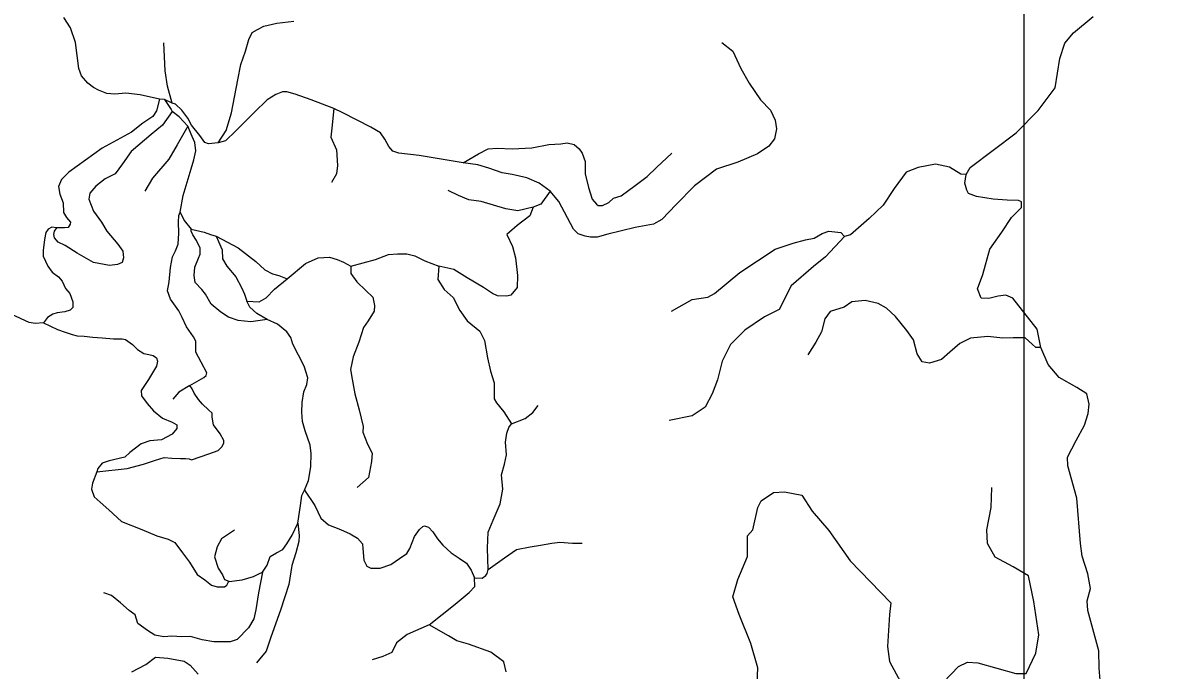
# Model space of a CAD drawing. Extents: x 1248089 to 1457196, y 820910 to 988753.
# Drawn here: x 1309100 to 1313599, y 846273 to 848812 of the extents above; entities that cross this region are included whole.
import ezdxf

# ---------------------------------------------------------------- set-up
doc = ezdxf.new("R2010")
doc.units = 0
doc.layers.add('Exist Road Non-System Type 51', color=7, linetype='Continuous')
doc.layers.add('Map Preparation Inset Cut Line', color=7, linetype='Continuous')

msp = doc.modelspace()

# ---------------------------------------------------------------- linework, layer by layer
at = {"layer": 'Exist Road Non-System Type 51'}
for p, q in [((1309655.9, 848511.8), (1309635.7, 848513.4)), ((1309686.3, 848497.1), (1309655.9, 848511.8))]:
    msp.add_line(p, q, dxfattribs=at)
for points in [[(1309635.7, 848513.4), (1309560.7, 848529.8), (1309503.4, 848536.3), (1309461.2, 848533.1), (1309429.2, 848534.7), (1309397.2, 848547.8), (1309377, 848559.2), (1309355, 848575.6), (1309329.8, 848605), (1309319.6, 848632.8), (1309306.2, 848735.9), (1309287.6, 848793.1), (1309260.6, 848834)], [(1309865.8, 848341.7), (1309897.9, 848390.7), (1309918.1, 848459.4), (1309943.4, 848588.7), (1309955.2, 848649.2), (1309972.9, 848701.5), (1309986.4, 848747.3), (1309999.8, 848775.1), (1310020.1, 848786.6), (1310045.4, 848799.7), (1310095.9, 848811.1), (1310163.4, 848819.3)], [(1313324.7, 846233.2), (1313321.1, 846280.1), (1313319.3, 846348.8), (1313276, 846506.6), (1313274.2, 846544.6), (1313286.9, 846593.3), (1313276, 846651.1), (1313254.4, 846719.8), (1313247.1, 846770.3), (1313232.7, 846947.4), (1313198.5, 847074.5), (1313196.7, 847108.8), (1313231, 847173.9), (1313263.5, 847233.5), (1313277.9, 847280.4), (1313281.5, 847316.6), (1313272.5, 847356.3), (1313232.8, 847381.6), (1313164.2, 847421.3), (1313120.9, 847471.9), (1313092, 847538.7), (1313077.6, 847611), (1312982.2, 847732.7), (1312955.1, 847743.5), (1312924.4, 847739.9), (1312888.3, 847730.8), (1312857.7, 847732.7), (1312843.2, 847768.8), (1312864.9, 847824.8), (1312892, 847924.1), (1312938.9, 847991), (1312976.8, 848048.8), (1313016.5, 848088.5), (1313016.5, 848110.2), (1313003.9, 848115.6), (1312960.5, 848117.4), (1312904.6, 848121), (1312839.6, 848131.8), (1312808.9, 848142.7), (1312801.7, 848156.4), (1312794.5, 848183.5), (1312799.9, 848217.8), (1312814.4, 848244.9), (1312994.9, 848380.4), (1313081.5, 848468.9), (1313148.3, 848557.4), (1313166.3, 848673), (1313186.2, 848732.6), (1313220, 848773), (1313297.6, 848838)], [(1309686.3, 848497.1), (1309667.7, 848564.1), (1309657.6, 848624.7), (1309652.6, 848734.2)], [(1311841.5, 848735.9), (1311883.7, 848701.5), (1311915.7, 848632.8), (1311947.7, 848575.6), (1311993.2, 848510.2), (1312032, 848469.3), (1312050.5, 848430), (1312055.6, 848397.3), (1312047.2, 848358), (1312025.3, 848328.6), (1311981.4, 848299.1), (1311903.9, 848266.4), (1311819.6, 848238.6), (1311733.6, 848173.2), (1311662, 848099.6), (1311606.3, 848040.7), (1311572.6, 848022.7), (1311501.8, 848009.6), (1311393.9, 847983.4), (1311351.8, 847972), (1311326.5, 847972), (1311304.6, 847975.3), (1311277.6, 847985.1), (1311259.1, 848003.1), (1311235.5, 848047.2), (1311201.8, 848111), (1311168.1, 848151.9)], [(1310320.1, 848475.8), (1310230.8, 848510.2), (1310168.4, 848533.1), (1310134.7, 848541.2), (1310117.8, 848541.2), (1310092.6, 848531.4), (1310058.8, 848510.2), (1310006.6, 848461.1), (1309934.9, 848389.1), (1309894.5, 848349.8), (1309865.8, 848341.7)], [(1309635.7, 848513.4), (1309623.9, 848467.6), (1309610.4, 848444.7), (1309570, 848418.6), (1309526.1, 848384.2), (1309411.5, 848320.4), (1309280, 848227.2), (1309251.4, 848197.7), (1309239.6, 848169.9), (1309244.6, 848140.5), (1309258.1, 848106.1), (1309259.8, 848068.5), (1309271.6, 848048.9), (1309286.8, 848030.9), (1309285.1, 848022.7), (1309278.3, 848009.6), (1309263.2, 848008), (1309233.7, 848008)], [(1309655.9, 848511.8), (1309681.2, 848472.5), (1309686.3, 848464.4)], [(1309865.8, 848341.7), (1309827.9, 848338.4), (1309814.4, 848343.3), (1309794.2, 848371.1), (1309762.1, 848410.4), (1309747, 848438.2), (1309723.4, 848469.3), (1309698.1, 848493.8), (1309686.3, 848497.1)], [(1309686.3, 848464.4), (1309647.5, 848410.4), (1309603.7, 848374.4), (1309524.5, 848307.3), (1309490.7, 848259.9), (1309462.1, 848220.6), (1309423.3, 848201), (1309386.2, 848171.6), (1309362.6, 848143.7), (1309359.3, 848120.8), (1309377, 848073.4), (1309409, 848030.9), (1309429.2, 847994.9), (1309473, 847944.2), (1309491.6, 847916.4), (1309495, 847890.2), (1309489.9, 847872.2), (1309471.4, 847864), (1309439.3, 847860.8), (1309377, 847872.2), (1309312.9, 847908.2), (1309265.7, 847939.3), (1309238.7, 847952.4), (1309223.6, 847968.7), (1309221.9, 847981.8), (1309223.6, 847994.9), (1309233.7, 848008)], [(1309747, 848407.1), (1309713.3, 848443.1), (1309686.3, 848464.4)], [(1310320.1, 848475.8), (1310311.7, 848398.9), (1310308.3, 848364.6), (1310330.2, 848313.9), (1310333.6, 848253.3), (1310330.2, 848220.6), (1310310, 848186.3)], [(1310826.7, 848263.2), (1310653.9, 848292.6), (1310574.7, 848300.8), (1310551.1, 848309), (1310535.9, 848326.9), (1310519, 848356.4), (1310502.2, 848380.9), (1310465.1, 848403.8), (1310355.5, 848459.4), (1310320.1, 848475.8)], [(1309747, 848407.1), (1309704.8, 848333.5), (1309672.8, 848277.9), (1309608.7, 848202.6), (1309578.4, 848151.9)], [(1309717.5, 848070.1), (1309728.4, 848135.6), (1309760.5, 848240.3), (1309770.6, 848274.6), (1309779, 848310.6), (1309773.9, 848343.3), (1309763.8, 848366.2), (1309747, 848407.1)], [(1310826.7, 848263.2), (1310887.4, 848299.1), (1310924.5, 848318.8), (1310959.9, 848320.4), (1311018.9, 848318.8), (1311096.4, 848322), (1311162.2, 848335.1), (1311209.4, 848338.4), (1311234.6, 848341.7), (1311261.6, 848335.1), (1311281.8, 848318.8), (1311293.6, 848300.8), (1311305.4, 848268.1), (1311305.4, 848220.6), (1311318.9, 848166.6), (1311332.4, 848120.8), (1311349.3, 848101.2), (1311356, 848096.3), (1311372.9, 848096.3), (1311398.2, 848107.8), (1311416.7, 848124.1), (1311447, 848133.9), (1311501, 848174.8), (1311548.2, 848209.2), (1311585.3, 848245.2), (1311645.1, 848300.8)], [(1311168.1, 848151.9), (1311125.1, 848183), (1311076.2, 848204.3), (1311018.9, 848217.4), (1310980.1, 848223.9), (1310927.8, 848241.9), (1310884, 848255), (1310826.7, 848263.2)], [(1312799.9, 848217.8), (1312778.9, 848218.4), (1312733.4, 848246.9), (1312679.2, 848257.7), (1312610.6, 848245.1), (1312563.7, 848227), (1312516.8, 848162), (1312473.4, 848097), (1312419.3, 848044.6), (1312345.3, 847981.4), (1312321.8, 847974.1), (1312247.8, 847894.6), (1312200.9, 847856.7), (1312112.4, 847780.9), (1312066.3, 847687.9), (1312008.6, 847659), (1311930.9, 847606.6), (1311875, 847550.6), (1311842.5, 847485.6), (1311824.4, 847411.6), (1311802.8, 847357.4), (1311775.7, 847305), (1311725.2, 847270.7), (1311634.9, 847252.6)], [(1311101.5, 848089.8), (1311040.8, 848075), (1310993.6, 848083.2), (1310897.5, 848111), (1310848.6, 848117.6), (1310808.2, 848135.6), (1310767.7, 848155.2)], [(1311168.1, 848151.9), (1311131.8, 848101.2), (1311101.5, 848089.8)], [(1311101.5, 848089.8), (1311088, 848055.4), (1311039.1, 848017.8), (1310998.6, 847981.8), (1311019.7, 847934.4), (1311031.5, 847890.2), (1311039.9, 847821.5), (1311038.3, 847774.1), (1311013.8, 847744.6), (1310998.6, 847739.7), (1310961.6, 847741.4), (1310941.3, 847751.2), (1310905.9, 847774.1), (1310841.9, 847811.7), (1310789.6, 847844.4), (1310731.4, 847857.5)], [(1309755.4, 847389.7), (1309809.3, 847420.8), (1309819.5, 847428.9), (1309821.2, 847438.7), (1309799.2, 847481.3), (1309779, 847520.5), (1309779, 847563.1), (1309768.9, 847581.1), (1309741.9, 847620.3), (1309725.1, 847656.3), (1309711.6, 847682.5), (1309678.7, 847728.3), (1309666.9, 847761), (1309673.6, 847797), (1309678.7, 847852.6), (1309687.1, 847895.1), (1309698.9, 847918), (1309709, 847944.2), (1309712.4, 847986.7), (1309710.7, 848030.9), (1309712.4, 848057.1), (1309717.5, 848070.1)], [(1309717.5, 848070.1), (1309732.6, 848037.4), (1309760.5, 848003.1)], [(1309233.7, 848008), (1309213.4, 848011.3), (1309200, 848003.1), (1309189.8, 847990), (1309184.8, 847962.2), (1309179.7, 847919.7), (1309179.7, 847896.8), (1309198.3, 847857.5), (1309215.1, 847834.6), (1309240.4, 847816.6), (1309253.9, 847798.6), (1309267.4, 847770.8), (1309284.2, 847751.2), (1309296, 847718.5), (1309296, 847695.6), (1309285.1, 847685.7), (1309264.9, 847679.2), (1309234.5, 847674.3), (1309217.7, 847669.4), (1309197.4, 847656.3), (1309180.6, 847635)], [(1309760.5, 848003.1), (1309811, 847991.6), (1309836.3, 847981.8), (1309858.2, 847975.3)], [(1310058, 847648.1), (1309993.9, 847639.9), (1309945.1, 847644.9), (1309906.3, 847657.9), (1309875.9, 847677.6), (1309838.9, 847708.6), (1309816.9, 847747.9), (1309801.8, 847765.9), (1309776.5, 847793.7), (1309771.4, 847821.5), (1309774.8, 847854.2), (1309789.1, 847888.6), (1309795.9, 847904.9), (1309795.9, 847927.8), (1309780.7, 847958.9), (1309767.2, 847980.2), (1309760.5, 847994.9), (1309760.5, 848003.1)], [(1311643.9, 847680.7), (1311725.2, 847727.7), (1311786.5, 847736.7), (1311811.8, 847751.1), (1311911.1, 847832.4), (1312050.1, 847924.5), (1312120.5, 847948), (1312169.2, 847960.7), (1312203.5, 847967.9), (1312234.2, 847986), (1312261.3, 847995), (1312308.2, 847989.6), (1312321.8, 847974.1)], [(1309858.2, 847975.3), (1309944.2, 847929.5), (1310013.3, 847875.5), (1310048.7, 847842.8), (1310079.1, 847828.1), (1310104.4, 847821.5), (1310136.4, 847808.4)], [(1309858.2, 847975.3), (1309881.8, 847921.3), (1309883.5, 847886.9), (1309900.4, 847857.5), (1309935.8, 847816.6), (1309957.7, 847774.1), (1309969.5, 847747.9), (1309978.8, 847720.9)], [(1310386.7, 847857.5), (1310482.8, 847883.7), (1310533.4, 847903.3), (1310568.8, 847906.6), (1310605.9, 847906.6), (1310637.9, 847898.4), (1310676.7, 847878.8), (1310731.4, 847857.5)], [(1310136.4, 847808.4), (1310208, 847868.9), (1310258.6, 847890.2), (1310302.4, 847893.5), (1310332.8, 847883.7), (1310358.1, 847873.9), (1310386.7, 847857.5)], [(1310386.7, 847857.5), (1310386.7, 847829.7), (1310410.3, 847797), (1310445.7, 847762.6), (1310472.7, 847736.5), (1310479.4, 847703.7), (1310477.7, 847680.8), (1310454.1, 847643.2), (1310435.6, 847617), (1310417.1, 847559.8), (1310395.1, 847502.5), (1310385, 847451.8), (1310391.8, 847414.2), (1310401.9, 847357), (1310418.7, 847294.8), (1310434.8, 847229.4), (1310433.1, 847206.5), (1310451.6, 847159), (1310470.2, 847124.7), (1310466.8, 847092), (1310455, 847028.2), (1310411.2, 846988.9)], [(1310731.4, 847857.5), (1310728.1, 847805.2), (1310751.7, 847765.9), (1310787.1, 847734.8), (1310814.1, 847684.1), (1310842.7, 847643.2), (1310891.6, 847602.3), (1310910.1, 847566.3), (1310922.8, 847497.6), (1310934.6, 847445.3), (1310948.1, 847399.5), (1310948.9, 847337.3), (1310957.3, 847321), (1310986, 847286.6), (1311016.3, 847239.2)], [(1309978.8, 847720.9), (1310026.8, 847718.5), (1310053.8, 847733.2), (1310087.5, 847767.5), (1310136.4, 847808.4)], [(1310058, 847648.1), (1310017.5, 847672.7), (1309990.6, 847697.2), (1309980.5, 847715.2), (1309978.8, 847720.9)], [(1313092, 847538.7), (1313072.6, 847538.7), (1313058.2, 847551.3), (1313031.1, 847576.6), (1312984.2, 847576.6), (1312942.6, 847574.8), (1312884.9, 847582), (1312816.3, 847574.8), (1312774.8, 847554.9), (1312735.1, 847520.6), (1312702.6, 847491.7), (1312655.6, 847477.3), (1312626.8, 847482.7), (1312606.9, 847513.4), (1312592.5, 847569.4), (1312567.2, 847605.5), (1312522.1, 847659.7), (1312486.5, 847692.7), (1312454.1, 847710.8), (1312403.5, 847723.4), (1312351.2, 847718), (1312320.5, 847696.4), (1312266.3, 847680.1), (1312244.7, 847651.2), (1312232, 847600.6), (1312210.4, 847559.1), (1312177.9, 847510.3)], [(1309180.6, 847635), (1309148.5, 847633.4), (1309124.9, 847636.7), (1309092.9, 847651.4), (1309069.3, 847662.8), (1309047.4, 847666.1), (1309032.2, 847659.6), (1309005.3, 847641.6), (1308978.3, 847631.8), (1308954.7, 847628.5), (1308931.1, 847626.9), (1308912.5, 847626.9), (1308880.5, 847639.9), (1308870.4, 847646.5)], [(1309180.6, 847635), (1309236.2, 847608.9), (1309266.5, 847599.1), (1309293.5, 847589.2), (1309313.7, 847584.3), (1309340.7, 847582.7), (1309374.4, 847579.4), (1309411.5, 847576.2), (1309455.3, 847572.9), (1309489.1, 847572.9), (1309502.5, 847569.6), (1309529.5, 847550), (1309549.7, 847530.3), (1309575, 847515.6), (1309593.6, 847510.7), (1309611.3, 847507.4), (1309624.8, 847497.6), (1309628.1, 847484.5), (1309624.8, 847464.9), (1309592.7, 847412.6), (1309564.1, 847370), (1309565.8, 847348.8), (1309587.7, 847319.3), (1309613, 847289.9), (1309648.4, 847262.1), (1309685.4, 847245.7), (1309704, 847235.9), (1309704, 847221.2), (1309685.4, 847198.3), (1309643.3, 847177), (1309597.8, 847172.1), (1309564.1, 847160.7), (1309520.2, 847126.3), (1309500, 847108.3), (1309438.5, 847093.6), (1309411.5, 847085.4), (1309394.7, 847064.2), (1309389.6, 847051.1)], [(1310204.7, 846979.1), (1310220.7, 847016.7), (1310229.1, 847070.7), (1310230.8, 847123.1), (1310227.4, 847155.8), (1310207.2, 847211.4), (1310197.1, 847249), (1310193.7, 847285), (1310195.4, 847322.6), (1310202.1, 847365.1), (1310213.9, 847393), (1310217.3, 847419.1), (1310203.8, 847464.9), (1310159.1, 847551.6), (1310150.7, 847577.8), (1310135.5, 847600.7), (1310098.5, 847630.1), (1310058, 847648.1)], [(1309389.6, 847051.1), (1309509.3, 847064.2), (1309573.3, 847080.5), (1309620.5, 847096.9), (1309654.3, 847106.7), (1309684.6, 847105.1), (1309718.3, 847103.4), (1309738.5, 847103.4), (1309752, 847101.8), (1309762.1, 847098.5), (1309829.6, 847121.4), (1309866.7, 847134.5), (1309880.2, 847149.2), (1309888.6, 847163.9), (1309888.6, 847173.8), (1309873.4, 847199.9), (1309848.1, 847235.9), (1309843.1, 847265.4), (1309843.1, 847281.7), (1309827.9, 847294.8), (1309804.3, 847316.1), (1309789.1, 847334.1), (1309772.3, 847360.2), (1309763.8, 847376.6), (1309755.4, 847389.7)], [(1309755.4, 847389.7), (1309711.6, 847363.5), (1309688, 847335.7)], [(1311016.3, 847239.2), (1311070.3, 847260.5), (1311100.6, 847283.4), (1311120.9, 847311.2)], [(1310924.5, 846668.3), (1310922.8, 846751.7), (1310924.5, 846813.9), (1310944.7, 846861.3), (1310971.7, 846925.1), (1310981.8, 846982.4), (1310976.7, 847039.6), (1310989.4, 847080.5), (1310996.1, 847118.1), (1310992.7, 847167.2), (1310997.8, 847203.2), (1311006.2, 847224.5), (1311016.3, 847239.2)], [(1309389.6, 847051.1), (1309372.7, 847006.9), (1309369.4, 846982.4), (1309379.5, 846952.9), (1309403.1, 846931.7), (1309436.8, 846902.2), (1309487.4, 846856.4), (1309566.6, 846825.3), (1309625.6, 846799.2), (1309669.4, 846786.1), (1309696.4, 846773), (1309726.7, 846733.7), (1309753.7, 846696.1), (1309783.2, 846648.7), (1309813.6, 846627.4), (1309840.5, 846606.2), (1309862.5, 846599.6), (1309877.6, 846599.6), (1309891.1, 846599.6), (1309899.5, 846606.2), (1309907.6, 846621.8)], [(1310178.5, 846849.9), (1310189.5, 846918.6), (1310194.5, 846957.8), (1310204.7, 846979.1)], [(1310204.7, 846979.1), (1310245.1, 846918.6), (1310268.7, 846869.5), (1310299.1, 846843.3), (1310346.3, 846825.3), (1310383.3, 846807.4), (1310412, 846791), (1310432.2, 846768.1), (1310433.9, 846750.1), (1310437.3, 846704.3), (1310449.1, 846681.4), (1310464.3, 846673.2), (1310482.8, 846673.2), (1310501.3, 846673.2), (1310543.5, 846687.9), (1310577.2, 846710.8), (1310605.9, 846730.5), (1310617.7, 846750.1), (1310636.2, 846797.5), (1310655.6, 846825.3), (1310669.1, 846836.8), (1310675.8, 846838.4), (1310691, 846833.5), (1310707.8, 846815.5), (1310726.4, 846787.7), (1310746.6, 846763.2), (1310780.3, 846733.7), (1310810.7, 846712.5), (1310839.3, 846692.9), (1310857.9, 846665), (1310871.4, 846635.6), (1310901.7, 846634), (1310915.2, 846643.8), (1310920.3, 846652), (1310924.5, 846668.3)], [(1311976.5, 846165.5), (1311981.9, 846282), (1311954.9, 846376.8), (1311908.8, 846490.6), (1311884.5, 846561.1), (1311903.4, 846628.8), (1311941.3, 846718.2), (1311941.3, 846764.3), (1311941.3, 846799.5), (1311963, 846823.9), (1311981.9, 846910.6), (1311995.5, 846937.7), (1312044.2, 846970.2), (1312087.5, 846972.9), (1312155.2, 846959.3), (1312195.8, 846897), (1312260.8, 846821.2), (1312344.7, 846701.9), (1312504.5, 846536.7), (1312499.1, 846490.6), (1312490.9, 846366), (1312499.1, 846306.4), (1312558.6, 846195.3)], [(1312658.8, 846057.1), (1312672.3, 846176.3), (1312710.2, 846225.1), (1312769.8, 846287.4), (1312805, 846303.7), (1312845.6, 846301), (1312994.5, 846260.3), (1313035.1, 846260.3), (1313073, 846338.9), (1313083.9, 846412), (1313064.9, 846542.1), (1313043.3, 846642.3), (1312983.7, 846677.6), (1312913.3, 846715.5), (1312883.5, 846769.7), (1312880.8, 846823.9), (1312897.1, 846910.6), (1312899.8, 846989.2)], [(1309929.9, 846822.1), (1309879.3, 846787.7), (1309862.5, 846756.6), (1309852.3, 846717.4), (1309865.8, 846673.2), (1309882.7, 846647.1), (1309891.1, 846629.1), (1309907.6, 846621.8)], [(1310178.5, 846849.9), (1310183.6, 846800.8), (1310181.9, 846777.9), (1310170.1, 846733.7), (1310154.9, 846683), (1310143.1, 846609.4), (1310111.1, 846508), (1310072.3, 846401.7), (1310053.8, 846347.7), (1310016.7, 846301.9)], [(1310039.5, 846656.9), (1310058.8, 846684.7), (1310070.6, 846719), (1310094.2, 846733.7), (1310119.5, 846746.8), (1310134.7, 846768.1), (1310156.6, 846802.5), (1310178.5, 846849.9)], [(1310924.5, 846668.3), (1310988.5, 846714.1), (1311035.7, 846746.8), (1311089.7, 846756.6), (1311130.1, 846763.2), (1311174, 846771.4), (1311206, 846774.6), (1311254.9, 846771.4), (1311293.6, 846771.4)], [(1310039.5, 846656.9), (1310024.3, 846576.7), (1310014.2, 846509.7), (1310005.7, 846473.7), (1309985.5, 846439.3), (1309940, 846393.5), (1309913, 846383.7), (1309881, 846383.7), (1309849, 846383.7), (1309803.4, 846391.9), (1309757.9, 846405), (1309724.2, 846403.3), (1309683.8, 846406.6), (1309653.4, 846403.3), (1309618, 846409.9), (1309589.4, 846427.9), (1309550.6, 846455.7), (1309540.5, 846490), (1309516.9, 846506.4), (1309483.2, 846537.5), (1309447.8, 846565.3), (1309417.4, 846576.7)], [(1309907.6, 846621.8), (1309909.7, 846620.9), (1309960.2, 846627.4), (1310004.1, 846640.5), (1310026, 846650.3), (1310039.5, 846656.9)], [(1310693.8, 846451), (1310794.8, 846532.3), (1310850.8, 846577.4), (1310872.4, 846600.9), (1310871.4, 846635.6)], [(1310693.8, 846451), (1310607.1, 846413), (1310565.6, 846380.5), (1310547.6, 846342.6), (1310511.5, 846326.3), (1310469.9, 846313.7)], [(1310995.2, 846265.7), (1310986.2, 846305.4), (1310935.6, 846343.3), (1310847.2, 846375.1), (1310802.1, 846387.8), (1310769.6, 846407.6), (1310693.8, 846451)], [(1309528.1, 846266), (1309581.9, 846295.1), (1309620, 846324.3), (1309669.3, 846319.8), (1309732.1, 846308.6), (1309756.7, 846292.9), (1309788.1, 846257)]]:
    msp.add_lwpolyline(points, dxfattribs=at)
at = {"layer": 'Map Preparation Inset Cut Line'}
msp.add_lwpolyline([(1313026.2, 824588.2), (1313026.2, 868836.7), (1388709.5, 868836.7), (1388709.5, 835631.5), (1373500.6, 835631.5), (1373500.6, 824588.2)], close=True, dxfattribs=at)

doc.saveas('drawing.dxf')
